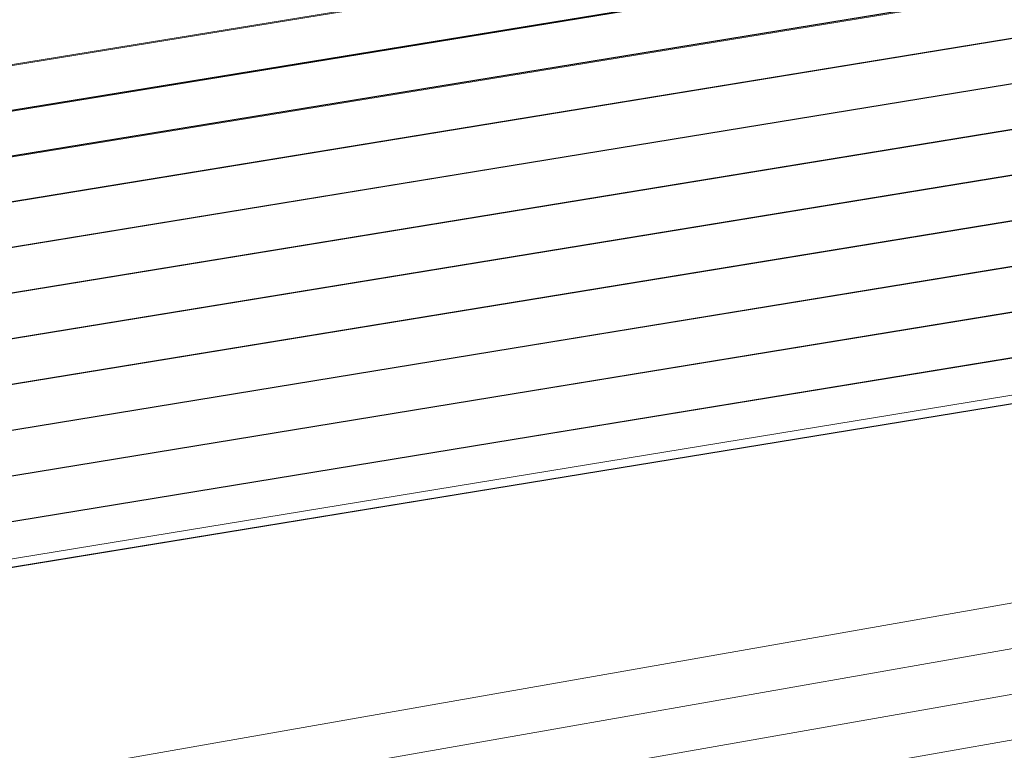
# Model space of a CAD drawing. Header units: metres. Extents: x -502 to 161, y -108 to 174.
# Tile 487 of 656: x -71.399 to -70.314, y -18.084 to -17.279. Entities that reach past the tile are written whole.
import ezdxf

# ---------------------------------------------------------------- set-up
doc = ezdxf.new("R2010")
doc.units = ezdxf.units.M
doc.header["$LTSCALE"] = 0.1
for name, color, linetype in [('BRI31-005.05-5p02-Koordinierung Lageplan 4. BA ZOB West 2022-06-15', 7, 'Continuous'), ('BRI31-005.06-5f07-Koordinierung Lageplan 4. BA ZOB Fernbusbahnh', 7, 'Continuous'), ('BRI32-005.02-5f05-Koordinierung Schemaplan 4 BA ZOB Teilbereich', 7, 'Continuous'), ('BRI32-005.03-5f06-Koordinierung Schemaplan 4 BA ZOB Teilbereich 2 Ost - Bahnhofsallee 2023-01-21', 7, 'Continuous')]:
    doc.layers.add(name, color=color, linetype=linetype)

msp = doc.modelspace()

# ---------------------------------------------------------------- linework, layer by layer
at = {"layer": 'BRI31-005.05-5p02-Koordinierung Lageplan 4. BA ZOB West 2022-06-15', "color": 116, "linetype": 'Continuous', "lineweight": 13, "true_color": 0x007f3f, "transparency": 33554687, "flags": 128}
for points in [[(-55.6527, -13.6584), (-59.3837, -14.2884), (-59.8707, -14.3754), (-61.3547, -14.6404), (-62.2037, -14.7924), (-62.5517, -14.8784), (-62.7277, -14.9854), (-63.4237, -15.4794), (-64.2987, -16.0824), (-64.8117, -16.1804), (-69.6547, -17.0434), (-75.4117, -17.9834), (-81.6807, -18.9484), (-88.8587, -20.2984), (-93.6347, -21.0284), (-98.8577, -21.9194)], [(-55.6447, -13.7074), (-59.3757, -14.3374), (-59.8617, -14.4244), (-61.3457, -14.6894), (-62.1937, -14.8414), (-62.5327, -14.9254), (-62.7007, -15.0274), (-63.3947, -15.5204), (-64.2787, -16.1294), (-64.8027, -16.2294), (-69.6467, -17.0924), (-75.4027, -18.0324), (-81.6717, -18.9974), (-88.8507, -20.3474), (-93.6267, -21.0774), (-98.8947, -21.9764)]]:
    msp.add_lwpolyline(points, dxfattribs=at)
at = {"layer": 'BRI31-005.05-5p02-Koordinierung Lageplan 4. BA ZOB West 2022-06-15', "color": 250, "linetype": 'Continuous', "lineweight": 25, "true_color": 0x333333, "transparency": 33554687, "flags": 128}
for points in [[(-179.1357, -29.7394), (-178.2047, -29.9074), (-176.5237, -30.3244), (-174.8367, -30.8434), (-162.8247, -32.5154), (-157.1227, -33.4214), (-150.6707, -32.1644), (-150.3757, -32.1054), (-126.7397, -27.5954), (-121.8107, -26.6854), (-104.5117, -23.3154), (-93.6067, -21.1744), (-88.8337, -20.4444), (-81.6527, -19.0944), (-75.3827, -18.1294), (-69.6317, -17.1894), (-64.2647, -16.2324), (-63.2977, -15.6984), (-62.6077, -15.0894), (-62.1947, -14.8414), (-59.6597, -14.3864), (-59.3767, -14.3364), (-55.6447, -13.7064)], [(-55.6367, -13.7554), (-59.3687, -14.3854), (-59.6507, -14.4354), (-62.1767, -14.8894), (-62.5777, -15.1304), (-63.2687, -15.7394), (-64.2477, -16.2804), (-69.6237, -17.2384), (-75.3737, -18.1784), (-81.6437, -19.1434), (-88.8257, -20.4934), (-93.5977, -21.2234), (-104.5017, -23.3644), (-121.8007, -26.7344), (-126.7307, -27.6444), (-150.3667, -32.1544), (-150.6607, -32.2134), (-157.1217, -33.4724), (-162.8317, -32.5644), (-174.8437, -30.8934), (-176.5357, -30.3734), (-178.2147, -29.9564), (-179.1357, -29.7904)], [(-55.6287, -13.8044), (-59.3607, -14.4344), (-59.6427, -14.4844), (-62.1587, -14.9374), (-62.5477, -15.1714), (-63.2397, -15.7804), (-64.2307, -16.3284), (-69.6157, -17.2874), (-75.3647, -18.2274), (-81.6347, -19.1924), (-88.8177, -20.5424), (-93.5887, -21.2724), (-104.4917, -23.4134), (-121.7907, -26.7834), (-126.7217, -27.6934), (-150.3577, -32.2034), (-150.6507, -32.2624), (-157.1207, -33.5234), (-162.8387, -32.6134), (-174.8507, -30.9434), (-176.5477, -30.4224), (-178.2247, -30.0054), (-179.1357, -29.8414)], [(-55.6207, -13.8534), (-59.3527, -14.4834), (-59.6277, -14.5324), (-62.1407, -14.9854), (-62.5177, -15.2124), (-63.2107, -15.8214), (-64.2137, -16.3764), (-69.6077, -17.3364), (-75.3557, -18.2764), (-81.6257, -19.2414), (-88.8097, -20.5914), (-93.5797, -21.3214), (-104.4817, -23.4624), (-121.7807, -26.8324), (-126.7127, -27.7424), (-150.3487, -32.2524), (-150.6407, -32.3114), (-157.1197, -33.5744), (-162.8457, -32.6624), (-174.8577, -30.9934), (-176.5597, -30.4714), (-178.2347, -30.0544), (-179.1357, -29.8924)], [(-55.6127, -13.9024), (-59.3447, -14.5324), (-59.6247, -14.5824), (-62.1227, -15.0334), (-62.4877, -15.2534), (-63.1817, -15.8624), (-64.1967, -16.4244), (-69.5997, -17.3854), (-75.3467, -18.3254), (-81.6167, -19.2904), (-88.8017, -20.6404), (-93.5707, -21.3704), (-104.4717, -23.5114), (-121.7707, -26.8814), (-126.7037, -27.7914), (-150.3397, -32.3014), (-150.6307, -32.3604), (-157.1187, -33.6254), (-162.8527, -32.7114), (-174.8647, -31.0434), (-176.5717, -30.5204), (-178.2447, -30.1034), (-179.1357, -29.9434)], [(-55.6047, -13.9514), (-59.3367, -14.5814), (-62.1047, -15.0814), (-62.4577, -15.2944), (-63.1527, -15.9034), (-64.1797, -16.4724), (-69.5917, -17.4344), (-75.3377, -18.3744), (-81.6077, -19.3394), (-88.7937, -20.6894), (-93.5617, -21.4194), (-104.4617, -23.5604), (-121.7607, -26.9304), (-126.6947, -27.8404), (-150.3307, -32.3504), (-150.6207, -32.4094), (-157.1177, -33.6764), (-162.8597, -32.7604), (-174.8717, -31.0934), (-176.5837, -30.5694), (-178.2547, -30.1524), (-179.1357, -29.9944)], [(-56.5667, -14.3244), (-56.9487, -14.6244), (-57.8377, -15.3484), (-58.3257, -15.4954), (-59.9937, -15.7044), (-61.6697, -15.9144), (-63.7887, -16.4534), (-69.5837, -17.4834), (-75.3287, -18.4234), (-81.5687, -19.5644), (-84.6457, -20.1594), (-93.6297, -21.6994), (-104.3877, -23.8594), (-121.7187, -27.1554), (-122.6217, -27.3224), (-126.1537, -27.9814), (-137.6357, -30.1594), (-150.2927, -32.5534), (-151.8867, -32.8594), (-157.0417, -33.8394), (-163.2567, -32.9244), (-174.3647, -31.3244), (-178.3997, -30.6854)], [(-56.5467, -14.3734), (-56.9177, -14.6634), (-57.8137, -15.3934), (-58.3107, -15.5434), (-58.9957, -15.6304), (-59.9877, -15.7544), (-61.6607, -15.9634), (-63.7777, -16.5024), (-69.5757, -17.5324), (-75.3197, -18.4724), (-81.5597, -19.6134), (-84.6367, -20.2084), (-93.6207, -21.7484), (-104.3777, -23.9084), (-121.7097, -27.2044), (-122.6127, -27.3714), (-126.1447, -28.0304), (-137.6267, -30.2084), (-150.2837, -32.6024), (-151.8777, -32.9084), (-157.0407, -33.8904), (-163.2637, -32.9734), (-174.3717, -31.3734), (-178.4067, -30.7344)], [(-56.5277, -14.4214), (-56.8867, -14.7024), (-57.7897, -15.4384), (-58.2967, -15.5914), (-58.9897, -15.6804), (-59.9817, -15.8044), (-61.6517, -16.0124), (-63.7667, -16.5514), (-69.5677, -17.5814), (-75.3107, -18.5214), (-81.5507, -19.6624), (-84.6277, -20.2574), (-93.6117, -21.7974), (-104.3677, -23.9574), (-121.7007, -27.2534), (-122.6037, -27.4204), (-126.1357, -28.0794), (-137.6177, -30.2574), (-150.2747, -32.6514), (-151.8687, -32.9574), (-154.1107, -33.3844)], [(-62.5057, -14.9114), (-62.7017, -15.0274), (-63.4007, -15.5204), (-64.2987, -16.1364), (-69.6477, -17.0914), (-75.4007, -18.0314), (-81.6707, -18.9964), (-88.8497, -20.3464), (-93.6247, -21.0764), (-104.5317, -23.2174), (-121.8307, -26.5874), (-126.7577, -27.4974), (-150.3937, -32.0074), (-150.6907, -32.0664), (-157.1247, -33.3194), (-162.8107, -32.4174), (-174.8227, -30.7434), (-176.4997, -30.2264), (-178.1847, -29.8094), (-179.1357, -29.6374)], [(-62.4797, -14.9544), (-62.6747, -15.0694), (-63.3727, -15.5614), (-64.2817, -16.1844), (-69.6397, -17.1404), (-75.3917, -18.0804), (-81.6617, -19.0454), (-88.8417, -20.3954), (-93.6157, -21.1254), (-104.5217, -23.2664), (-121.8207, -26.6364), (-126.7487, -27.5464), (-150.3847, -32.0564), (-150.6807, -32.1154), (-157.1237, -33.3704), (-162.8177, -32.4664), (-174.8297, -30.7934), (-176.5117, -30.2754), (-178.1947, -29.8584), (-179.1357, -29.6884)]]:
    msp.add_lwpolyline(points, dxfattribs=at)
at = {"layer": 'BRI31-005.05-5p02-Koordinierung Lageplan 4. BA ZOB West 2022-06-15', "color": 35, "linetype": 'Continuous', "lineweight": 13, "true_color": 0x99724c, "transparency": 33554687, "flags": 128}
msp.add_lwpolyline([(-56.5317, -14.4104), (-56.8937, -14.6954), (-57.7937, -15.4294), (-58.2987, -15.5824), (-58.9897, -15.6704), (-59.9837, -15.7944), (-61.6527, -16.0034), (-63.7687, -16.5424), (-69.5707, -17.5724), (-75.3137, -18.5124), (-81.5517, -19.6534), (-84.6287, -20.2484), (-93.6127, -21.7884), (-104.3697, -23.9484)], dxfattribs=at)
at = {"layer": 'BRI31-005.05-5p02-Koordinierung Lageplan 4. BA ZOB West 2022-06-15', "color": 7, "linetype": 'Continuous', "lineweight": 13, "transparency": 33554687, "flags": 128}
for points in [[(-61.4667, -16.5364), (-61.8967, -16.5874), (-64.8047, -17.0724), (-67.0677, -17.3534), (-81.2107, -19.8354), (-82.4137, -20.0454), (-83.9977, -20.3754), (-88.8717, -21.3944), (-93.5607, -22.0544), (-96.7847, -22.7254), (-98.7487, -23.1054), (-104.2927, -24.2564), (-104.8637, -24.3634), (-122.5617, -27.6464), (-126.0927, -28.3114), (-137.5747, -30.4814), (-151.2867, -33.0514), (-152.1117, -33.2054), (-156.9627, -34.1054), (-163.4867, -33.2114), (-174.4007, -31.5814), (-178.4277, -30.8814)], [(-61.4607, -16.5864), (-61.8897, -16.6374), (-64.7977, -17.1214), (-67.0607, -17.4024), (-81.2017, -19.8844), (-82.4047, -20.0944), (-83.9877, -20.4244), (-88.8627, -21.4434), (-93.5517, -22.1034), (-96.7747, -22.7744), (-98.7387, -23.1544), (-104.2827, -24.3054), (-104.8547, -24.4124), (-122.5527, -27.6954), (-126.0837, -28.3604), (-137.5657, -30.5304), (-151.2777, -33.1004), (-152.1027, -33.2544), (-156.9617, -34.1564), (-163.4937, -33.2604), (-174.4077, -31.6304), (-178.4347, -30.9304)], [(-178.4417, -30.9794), (-174.4147, -31.6794), (-163.5007, -33.3094), (-156.9607, -34.2074), (-152.0937, -33.3034), (-151.2687, -33.1494), (-137.5567, -30.5794), (-126.0747, -28.4094), (-122.5437, -27.7444), (-104.8457, -24.4614), (-104.2727, -24.3544), (-98.7287, -23.2034), (-96.7647, -22.8234), (-93.5427, -22.1524), (-88.8537, -21.4924), (-83.9777, -20.4734), (-82.3957, -20.1434), (-81.1927, -19.9334), (-67.0537, -17.4514), (-64.7907, -17.1704), (-61.8827, -16.6874), (-61.4547, -16.6364)], [(-61.4487, -16.6864), (-61.8757, -16.7374), (-64.7837, -17.2194), (-67.0467, -17.5004), (-81.1837, -19.9824), (-82.3867, -20.1924), (-83.9677, -20.5224), (-88.8447, -21.5414), (-93.5337, -22.2014), (-96.7547, -22.8724), (-98.7187, -23.2524), (-104.2627, -24.4034), (-104.8367, -24.5104), (-122.5347, -27.7934), (-126.0657, -28.4584), (-137.5477, -30.6284), (-151.2597, -33.1984), (-152.0847, -33.3524), (-156.9597, -34.2584), (-163.5077, -33.3584), (-174.4217, -31.7284), (-178.4487, -31.0284)]]:
    msp.add_lwpolyline(points, dxfattribs=at)
at = {"layer": 'BRI31-005.06-5f07-Koordinierung Lageplan 4. BA ZOB Fernbusbahnh', "color": 250, "linetype": 'Continuous', "lineweight": 20, "true_color": 0x333333, "transparency": 33554687, "flags": 128}
for points in [[(-179.1357, -29.7394), (-178.2047, -29.9074), (-176.5237, -30.3244), (-174.8367, -30.8434), (-162.8247, -32.5154), (-157.1227, -33.4214), (-150.6707, -32.1644), (-150.3757, -32.1054), (-126.7397, -27.5954), (-121.8107, -26.6854), (-104.5117, -23.3154), (-93.6067, -21.1744), (-88.8337, -20.4444), (-81.6527, -19.0944), (-75.3827, -18.1294), (-69.6317, -17.1894), (-64.2647, -16.2324), (-63.2977, -15.6984), (-62.6077, -15.0894), (-62.1947, -14.8414), (-59.6597, -14.3864), (-59.3767, -14.3364), (-55.6447, -13.7064)], [(-55.6367, -13.7554), (-59.3687, -14.3854), (-59.6507, -14.4354), (-62.1767, -14.8894), (-62.5777, -15.1304), (-63.2687, -15.7394), (-64.2477, -16.2804), (-69.6237, -17.2384), (-75.3737, -18.1784), (-81.6437, -19.1434), (-88.8257, -20.4934), (-93.5977, -21.2234), (-104.5017, -23.3644), (-121.8007, -26.7344), (-126.7307, -27.6444), (-150.3667, -32.1544), (-150.6607, -32.2134), (-157.1217, -33.4724), (-162.8317, -32.5644), (-174.8437, -30.8934), (-176.5357, -30.3734), (-178.2147, -29.9564), (-179.1357, -29.7904)], [(-55.6287, -13.8044), (-59.3607, -14.4344), (-59.6427, -14.4844), (-62.1587, -14.9374), (-62.5477, -15.1714), (-63.2397, -15.7804), (-64.2307, -16.3284), (-69.6157, -17.2874), (-75.3647, -18.2274), (-81.6347, -19.1924), (-88.8177, -20.5424), (-93.5887, -21.2724), (-104.4917, -23.4134), (-121.7907, -26.7834), (-126.7217, -27.6934), (-150.3577, -32.2034), (-150.6507, -32.2624), (-157.1207, -33.5234), (-162.8387, -32.6134), (-174.8507, -30.9434), (-176.5477, -30.4224), (-178.2247, -30.0054), (-179.1357, -29.8414)], [(-55.6207, -13.8534), (-59.3527, -14.4834), (-59.6277, -14.5324), (-62.1407, -14.9854), (-62.5177, -15.2124), (-63.2107, -15.8214), (-64.2137, -16.3764), (-69.6077, -17.3364), (-75.3557, -18.2764), (-81.6257, -19.2414), (-88.8097, -20.5914), (-93.5797, -21.3214), (-104.4817, -23.4624), (-121.7807, -26.8324), (-126.7127, -27.7424), (-150.3487, -32.2524), (-150.6407, -32.3114), (-157.1197, -33.5744), (-162.8457, -32.6624), (-174.8577, -30.9934), (-176.5597, -30.4714), (-178.2347, -30.0544), (-179.1357, -29.8924)], [(-55.6127, -13.9024), (-59.3447, -14.5324), (-59.6247, -14.5824), (-62.1227, -15.0334), (-62.4877, -15.2534), (-63.1817, -15.8624), (-64.1967, -16.4244), (-69.5997, -17.3854), (-75.3467, -18.3254), (-81.6167, -19.2904), (-88.8017, -20.6404), (-93.5707, -21.3704), (-104.4717, -23.5114), (-121.7707, -26.8814), (-126.7037, -27.7914), (-150.3397, -32.3014), (-150.6307, -32.3604), (-157.1187, -33.6254), (-162.8527, -32.7114), (-174.8647, -31.0434), (-176.5717, -30.5204), (-178.2447, -30.1034), (-179.1357, -29.9434)], [(-55.6047, -13.9514), (-59.3367, -14.5814), (-62.1047, -15.0814), (-62.4577, -15.2944), (-63.1527, -15.9034), (-64.1797, -16.4724), (-69.5917, -17.4344), (-75.3377, -18.3744), (-81.6077, -19.3394), (-88.7937, -20.6894), (-93.5617, -21.4194), (-104.4617, -23.5604), (-121.7607, -26.9304), (-126.6947, -27.8404), (-150.3307, -32.3504), (-150.6207, -32.4094), (-157.1177, -33.6764), (-162.8597, -32.7604), (-174.8717, -31.0934), (-176.5837, -30.5694), (-178.2547, -30.1524), (-179.1357, -29.9944)], [(-56.5667, -14.3244), (-56.9487, -14.6244), (-57.8377, -15.3484), (-58.3257, -15.4954), (-59.9937, -15.7044), (-61.6697, -15.9144), (-63.7887, -16.4534), (-69.5837, -17.4834), (-75.3287, -18.4234), (-81.5687, -19.5644), (-84.6457, -20.1594), (-93.6297, -21.6994), (-104.3877, -23.8594), (-121.7187, -27.1554), (-122.6217, -27.3224), (-126.1537, -27.9814), (-137.6357, -30.1594), (-150.2927, -32.5534), (-151.8867, -32.8594), (-157.0417, -33.8394), (-163.2567, -32.9244), (-174.3647, -31.3244), (-178.3997, -30.6854)], [(-56.5467, -14.3734), (-56.9177, -14.6634), (-57.8137, -15.3934), (-58.3107, -15.5434), (-58.9957, -15.6304), (-59.9877, -15.7544), (-61.6607, -15.9634), (-63.7777, -16.5024), (-69.5757, -17.5324), (-75.3197, -18.4724), (-81.5597, -19.6134), (-84.6367, -20.2084), (-93.6207, -21.7484), (-104.3777, -23.9084), (-121.7097, -27.2044), (-122.6127, -27.3714), (-126.1447, -28.0304), (-137.6267, -30.2084), (-150.2837, -32.6024), (-151.8777, -32.9084), (-157.0407, -33.8904), (-163.2637, -32.9734), (-174.3717, -31.3734), (-178.4067, -30.7344)], [(-62.5057, -14.9114), (-62.7017, -15.0274), (-63.4007, -15.5204), (-64.2987, -16.1364), (-69.6477, -17.0914), (-75.4007, -18.0314), (-81.6707, -18.9964), (-88.8497, -20.3464), (-93.6247, -21.0764), (-104.5317, -23.2174), (-121.8307, -26.5874), (-126.7577, -27.4974), (-150.3937, -32.0074), (-150.6907, -32.0664), (-157.1247, -33.3194), (-162.8107, -32.4174), (-174.8227, -30.7434), (-176.4997, -30.2264), (-178.1847, -29.8094), (-179.1357, -29.6374)], [(-62.4797, -14.9544), (-62.6747, -15.0694), (-63.3727, -15.5614), (-64.2817, -16.1844), (-69.6397, -17.1404), (-75.3917, -18.0804), (-81.6617, -19.0454), (-88.8417, -20.3954), (-93.6157, -21.1254), (-104.5217, -23.2664), (-121.8207, -26.6364), (-126.7487, -27.5464), (-150.3847, -32.0564), (-150.6807, -32.1154), (-157.1237, -33.3704), (-162.8177, -32.4664), (-174.8297, -30.7934), (-176.5117, -30.2754), (-178.1947, -29.8584), (-179.1357, -29.6884)]]:
    msp.add_lwpolyline(points, dxfattribs=at)
at = {"layer": 'BRI31-005.06-5f07-Koordinierung Lageplan 4. BA ZOB Fernbusbahnh', "color": 7, "linetype": 'Continuous', "lineweight": 9, "transparency": 33554687, "flags": 128}
for points in [[(-61.4667, -16.5364), (-61.8967, -16.5874), (-64.8047, -17.0724), (-67.0677, -17.3534), (-81.2107, -19.8354), (-82.4137, -20.0454), (-83.9977, -20.3754), (-88.8717, -21.3944), (-93.5607, -22.0544), (-96.7847, -22.7254), (-98.7487, -23.1054), (-104.2927, -24.2564), (-104.8637, -24.3634), (-122.5617, -27.6464), (-126.0927, -28.3114), (-137.5747, -30.4814), (-151.2867, -33.0514), (-152.1117, -33.2054), (-156.9627, -34.1054), (-163.4867, -33.2114), (-174.4007, -31.5814), (-178.4277, -30.8814)], [(-61.4607, -16.5864), (-61.8897, -16.6374), (-64.7977, -17.1214), (-67.0607, -17.4024), (-81.2017, -19.8844), (-82.4047, -20.0944), (-83.9877, -20.4244), (-88.8627, -21.4434), (-93.5517, -22.1034), (-96.7747, -22.7744), (-98.7387, -23.1544), (-104.2827, -24.3054), (-104.8547, -24.4124), (-122.5527, -27.6954), (-126.0837, -28.3604), (-137.5657, -30.5304), (-151.2777, -33.1004), (-152.1027, -33.2544), (-156.9617, -34.1564), (-163.4937, -33.2604), (-174.4077, -31.6304), (-178.4347, -30.9304)], [(-178.4417, -30.9794), (-174.4147, -31.6794), (-163.5007, -33.3094), (-156.9607, -34.2074), (-152.0937, -33.3034), (-151.2687, -33.1494), (-137.5567, -30.5794), (-126.0747, -28.4094), (-122.5437, -27.7444), (-104.8457, -24.4614), (-104.2727, -24.3544), (-98.7287, -23.2034), (-96.7647, -22.8234), (-93.5427, -22.1524), (-88.8537, -21.4924), (-83.9777, -20.4734), (-82.3957, -20.1434), (-81.1927, -19.9334), (-67.0537, -17.4514), (-64.7907, -17.1704), (-61.8827, -16.6874), (-61.4547, -16.6364)], [(-61.4487, -16.6864), (-61.8757, -16.7374), (-64.7837, -17.2194), (-67.0467, -17.5004), (-81.1837, -19.9824), (-82.3867, -20.1924), (-83.9677, -20.5224), (-88.8447, -21.5414), (-93.5337, -22.2014), (-96.7547, -22.8724), (-98.7187, -23.2524), (-104.2627, -24.4034), (-104.8367, -24.5104), (-122.5347, -27.7934), (-126.0657, -28.4584), (-137.5477, -30.6284), (-151.2597, -33.1984), (-152.0847, -33.3524), (-156.9597, -34.2584), (-163.5077, -33.3584), (-174.4217, -31.7284), (-178.4487, -31.0284)]]:
    msp.add_lwpolyline(points, dxfattribs=at)
at = {"layer": 'BRI32-005.02-5f05-Koordinierung Schemaplan 4 BA ZOB Teilbereich', "color": 116, "linetype": 'Continuous', "lineweight": 13, "true_color": 0x007f3f, "transparency": 33554687, "flags": 128}
for points in [[(-55.6527, -13.6584), (-59.3837, -14.2884), (-59.8707, -14.3754), (-61.3547, -14.6404), (-62.2037, -14.7924), (-62.5517, -14.8784), (-62.7277, -14.9854), (-63.4237, -15.4794), (-64.2987, -16.0824), (-64.8117, -16.1804), (-69.6547, -17.0434), (-75.4117, -17.9834), (-81.6807, -18.9484), (-88.8587, -20.2984), (-93.6347, -21.0284), (-98.8577, -21.9194)], [(-55.6447, -13.7074), (-59.3757, -14.3374), (-59.8617, -14.4244), (-61.3457, -14.6894), (-62.1937, -14.8414), (-62.5327, -14.9254), (-62.7007, -15.0274), (-63.3947, -15.5204), (-64.2787, -16.1294), (-64.8027, -16.2294), (-69.6467, -17.0924), (-75.4027, -18.0324), (-81.6717, -18.9974), (-88.8507, -20.3474), (-93.6267, -21.0774), (-98.8947, -21.9764)], [(-55.6367, -13.7564), (-59.3677, -14.3864), (-59.8527, -14.4734), (-61.3367, -14.7384), (-62.1837, -14.8904), (-62.5137, -14.9724), (-62.6737, -15.0694), (-63.3657, -15.5614), (-64.2587, -16.1764), (-64.7937, -16.2784), (-69.6387, -17.1414), (-75.3937, -18.0814), (-81.6627, -19.0464), (-88.8427, -20.3964), (-93.6187, -21.1264), (-96.6407, -21.6424), (-97.0907, -21.5164), (-97.3757, -21.1154), (-98.0337, -17.5034), (-97.8377, -17.4674)]]:
    msp.add_lwpolyline(points, dxfattribs=at)
at = {"layer": 'BRI32-005.02-5f05-Koordinierung Schemaplan 4 BA ZOB Teilbereich', "color": 251, "linetype": 'Continuous', "lineweight": 13, "true_color": 0x5b5b5b, "transparency": 33554687, "flags": 128}
msp.add_lwpolyline([(-97.9357, -17.4854), (-97.2817, -21.0754), (-97.0297, -21.4294), (-96.6357, -21.5404), (-93.6347, -21.0274), (-88.8597, -20.2974), (-81.6797, -18.9474), (-75.4097, -17.9824), (-69.6557, -17.0424), (-64.8117, -16.1804), (-64.2977, -16.0824), (-63.4227, -15.4794), (-62.7287, -14.9854), (-62.5527, -14.8794), (-62.2047, -14.7924), (-61.3547, -14.6404), (-59.8707, -14.3754), (-59.3847, -14.2874), (-55.6527, -13.6574)], dxfattribs=at)
at = {"layer": 'BRI32-005.02-5f05-Koordinierung Schemaplan 4 BA ZOB Teilbereich', "color": 250, "linetype": 'Continuous', "lineweight": 25, "true_color": 0x333333, "transparency": 33554687, "flags": 128}
for points in [[(-179.1357, -29.7394), (-178.2047, -29.9074), (-176.5237, -30.3244), (-174.8367, -30.8434), (-162.8247, -32.5154), (-157.1227, -33.4214), (-150.6707, -32.1644), (-150.3757, -32.1054), (-126.7397, -27.5954), (-121.8107, -26.6854), (-104.5117, -23.3154), (-93.6067, -21.1744), (-88.8337, -20.4444), (-81.6527, -19.0944), (-75.3827, -18.1294), (-69.6317, -17.1894), (-64.2647, -16.2324), (-63.2977, -15.6984), (-62.6077, -15.0894), (-62.1947, -14.8414), (-59.6597, -14.3864), (-59.3767, -14.3364), (-55.6447, -13.7064)], [(-55.6367, -13.7554), (-59.3687, -14.3854), (-59.6507, -14.4354), (-62.1767, -14.8894), (-62.5777, -15.1304), (-63.2687, -15.7394), (-64.2477, -16.2804), (-69.6237, -17.2384), (-75.3737, -18.1784), (-81.6437, -19.1434), (-88.8257, -20.4934), (-93.5977, -21.2234), (-104.5017, -23.3644), (-121.8007, -26.7344), (-126.7307, -27.6444), (-150.3667, -32.1544), (-150.6607, -32.2134), (-157.1217, -33.4724), (-162.8317, -32.5644), (-174.8437, -30.8934), (-176.5357, -30.3734), (-178.2147, -29.9564), (-179.1357, -29.7904)], [(-55.6287, -13.8044), (-59.3607, -14.4344), (-59.6427, -14.4844), (-62.1587, -14.9374), (-62.5477, -15.1714), (-63.2397, -15.7804), (-64.2307, -16.3284), (-69.6157, -17.2874), (-75.3647, -18.2274), (-81.6347, -19.1924), (-88.8177, -20.5424), (-93.5887, -21.2724), (-104.4917, -23.4134), (-121.7907, -26.7834), (-126.7217, -27.6934), (-150.3577, -32.2034), (-150.6507, -32.2624), (-157.1207, -33.5234), (-162.8387, -32.6134), (-174.8507, -30.9434), (-176.5477, -30.4224), (-178.2247, -30.0054), (-179.1357, -29.8414)], [(-55.6207, -13.8534), (-59.3527, -14.4834), (-59.6277, -14.5324), (-62.1407, -14.9854), (-62.5177, -15.2124), (-63.2107, -15.8214), (-64.2137, -16.3764), (-69.6077, -17.3364), (-75.3557, -18.2764), (-81.6257, -19.2414), (-88.8097, -20.5914), (-93.5797, -21.3214), (-104.4817, -23.4624), (-121.7807, -26.8324), (-126.7127, -27.7424), (-150.3487, -32.2524), (-150.6407, -32.3114), (-157.1197, -33.5744), (-162.8457, -32.6624), (-174.8577, -30.9934), (-176.5597, -30.4714), (-178.2347, -30.0544), (-179.1357, -29.8924)], [(-55.6127, -13.9024), (-59.3447, -14.5324), (-59.6247, -14.5824), (-62.1227, -15.0334), (-62.4877, -15.2534), (-63.1817, -15.8624), (-64.1967, -16.4244), (-69.5997, -17.3854), (-75.3467, -18.3254), (-81.6167, -19.2904), (-88.8017, -20.6404), (-93.5707, -21.3704), (-104.4717, -23.5114), (-121.7707, -26.8814), (-126.7037, -27.7914), (-150.3397, -32.3014), (-150.6307, -32.3604), (-157.1187, -33.6254), (-162.8527, -32.7114), (-174.8647, -31.0434), (-176.5717, -30.5204), (-178.2447, -30.1034), (-179.1357, -29.9434)], [(-55.6047, -13.9514), (-59.3367, -14.5814), (-62.1047, -15.0814), (-62.4577, -15.2944), (-63.1527, -15.9034), (-64.1797, -16.4724), (-69.5917, -17.4344), (-75.3377, -18.3744), (-81.6077, -19.3394), (-88.7937, -20.6894), (-93.5617, -21.4194), (-104.4617, -23.5604), (-121.7607, -26.9304), (-126.6947, -27.8404), (-150.3307, -32.3504), (-150.6207, -32.4094), (-157.1177, -33.6764), (-162.8597, -32.7604), (-174.8717, -31.0934), (-176.5837, -30.5694), (-178.2547, -30.1524), (-179.1357, -29.9944)], [(-56.5667, -14.3244), (-56.9487, -14.6244), (-57.8377, -15.3484), (-58.3257, -15.4954), (-59.9937, -15.7044), (-61.6697, -15.9144), (-63.7887, -16.4534), (-69.5837, -17.4834), (-75.3287, -18.4234), (-81.5687, -19.5644), (-84.6457, -20.1594), (-93.6297, -21.6994), (-104.3877, -23.8594), (-121.7187, -27.1554), (-122.6217, -27.3224), (-126.1537, -27.9814), (-137.6357, -30.1594), (-150.2927, -32.5534), (-151.8867, -32.8594), (-157.0417, -33.8394), (-163.2567, -32.9244), (-174.3647, -31.3244), (-178.3997, -30.6854)], [(-56.5467, -14.3734), (-56.9177, -14.6634), (-57.8137, -15.3934), (-58.3107, -15.5434), (-58.9957, -15.6304), (-59.9877, -15.7544), (-61.6607, -15.9634), (-63.7777, -16.5024), (-69.5757, -17.5324), (-75.3197, -18.4724), (-81.5597, -19.6134), (-84.6367, -20.2084), (-93.6207, -21.7484), (-104.3777, -23.9084), (-121.7097, -27.2044), (-122.6127, -27.3714), (-126.1447, -28.0304), (-137.6267, -30.2084), (-150.2837, -32.6024), (-151.8777, -32.9084), (-157.0407, -33.8904), (-163.2637, -32.9734), (-174.3717, -31.3734), (-178.4067, -30.7344)], [(-56.5277, -14.4214), (-56.8867, -14.7024), (-57.7897, -15.4384), (-58.2967, -15.5914), (-58.9897, -15.6804), (-59.9817, -15.8044), (-61.6517, -16.0124), (-63.7667, -16.5514), (-69.5677, -17.5814), (-75.3107, -18.5214), (-81.5507, -19.6624), (-84.6277, -20.2574), (-93.6117, -21.7974), (-104.3677, -23.9574), (-121.7007, -27.2534), (-122.6037, -27.4204), (-126.1357, -28.0794), (-137.6177, -30.2574), (-150.2747, -32.6514), (-151.8687, -32.9574), (-154.1107, -33.3844)]]:
    msp.add_lwpolyline(points, dxfattribs=at)
at = {"layer": 'BRI32-005.02-5f05-Koordinierung Schemaplan 4 BA ZOB Teilbereich', "color": 35, "linetype": 'Continuous', "lineweight": 13, "true_color": 0x99724c, "transparency": 33554687, "flags": 128}
msp.add_lwpolyline([(-56.5317, -14.4104), (-56.8937, -14.6954), (-57.7937, -15.4294), (-58.2987, -15.5824), (-58.9897, -15.6704), (-59.9837, -15.7944), (-61.6527, -16.0034), (-63.7687, -16.5424), (-69.5707, -17.5724), (-75.3137, -18.5124), (-81.5517, -19.6534), (-84.6287, -20.2484), (-93.6127, -21.7884), (-104.3697, -23.9484)], dxfattribs=at)
at = {"layer": 'BRI32-005.03-5f06-Koordinierung Schemaplan 4 BA ZOB Teilbereich 2 Ost - Bahnhofsallee 2023-01-21', "color": 116, "linetype": 'Continuous', "lineweight": 9, "true_color": 0x007f3f, "transparency": 33554687, "flags": 128}
for points in [[(-55.6527, -13.6584), (-59.3837, -14.2884), (-59.8707, -14.3754), (-61.3547, -14.6404), (-62.2037, -14.7924), (-62.5517, -14.8784), (-62.7277, -14.9854), (-63.4237, -15.4794), (-64.2987, -16.0824), (-64.8117, -16.1804), (-69.6547, -17.0434), (-75.4117, -17.9834), (-81.6807, -18.9484), (-88.8587, -20.2984), (-93.6347, -21.0284), (-98.8577, -21.9194)], [(-55.6447, -13.7074), (-59.3757, -14.3374), (-59.8617, -14.4244), (-61.3457, -14.6894), (-62.1937, -14.8414), (-62.5327, -14.9254), (-62.7007, -15.0274), (-63.3947, -15.5204), (-64.2787, -16.1294), (-64.8027, -16.2294), (-69.6467, -17.0924), (-75.4027, -18.0324), (-81.6717, -18.9974), (-88.8507, -20.3474), (-93.6267, -21.0774), (-98.8947, -21.9764)], [(-55.6367, -13.7564), (-59.3677, -14.3864), (-59.8527, -14.4734), (-61.3367, -14.7384), (-62.1837, -14.8904), (-62.5137, -14.9724), (-62.6737, -15.0694), (-63.3657, -15.5614), (-64.2587, -16.1764), (-64.7937, -16.2784), (-69.6387, -17.1414), (-75.3937, -18.0814), (-81.6627, -19.0464), (-88.8427, -20.3964), (-93.6187, -21.1264), (-96.6407, -21.6424), (-97.0907, -21.5164), (-97.3757, -21.1154), (-98.0337, -17.5034), (-97.8377, -17.4674)]]:
    msp.add_lwpolyline(points, dxfattribs=at)
at = {"layer": 'BRI32-005.03-5f06-Koordinierung Schemaplan 4 BA ZOB Teilbereich 2 Ost - Bahnhofsallee 2023-01-21', "color": 251, "linetype": 'Continuous', "lineweight": 9, "true_color": 0x5b5b5b, "transparency": 33554687, "flags": 128}
msp.add_lwpolyline([(-97.9357, -17.4854), (-97.2817, -21.0754), (-97.0297, -21.4294), (-96.6357, -21.5404), (-93.6347, -21.0274), (-88.8597, -20.2974), (-81.6797, -18.9474), (-75.4097, -17.9824), (-69.6557, -17.0424), (-64.8117, -16.1804), (-64.2977, -16.0824), (-63.4227, -15.4794), (-62.7287, -14.9854), (-62.5527, -14.8794), (-62.2047, -14.7924), (-61.3547, -14.6404), (-59.8707, -14.3754), (-59.3847, -14.2874), (-55.6527, -13.6574)], dxfattribs=at)
at = {"layer": 'BRI32-005.03-5f06-Koordinierung Schemaplan 4 BA ZOB Teilbereich 2 Ost - Bahnhofsallee 2023-01-21', "color": 250, "linetype": 'Continuous', "lineweight": 20, "true_color": 0x333333, "transparency": 33554687, "flags": 128}
for points in [[(-179.1357, -29.7394), (-178.2047, -29.9074), (-176.5237, -30.3244), (-174.8367, -30.8434), (-162.8247, -32.5154), (-157.1227, -33.4214), (-150.6707, -32.1644), (-150.3757, -32.1054), (-126.7397, -27.5954), (-121.8107, -26.6854), (-104.5117, -23.3154), (-93.6067, -21.1744), (-88.8337, -20.4444), (-81.6527, -19.0944), (-75.3827, -18.1294), (-69.6317, -17.1894), (-64.2647, -16.2324), (-63.2977, -15.6984), (-62.6077, -15.0894), (-62.1947, -14.8414), (-59.6597, -14.3864), (-59.3767, -14.3364), (-55.6447, -13.7064)], [(-55.6367, -13.7554), (-59.3687, -14.3854), (-59.6507, -14.4354), (-62.1767, -14.8894), (-62.5777, -15.1304), (-63.2687, -15.7394), (-64.2477, -16.2804), (-69.6237, -17.2384), (-75.3737, -18.1784), (-81.6437, -19.1434), (-88.8257, -20.4934), (-93.5977, -21.2234), (-104.5017, -23.3644), (-121.8007, -26.7344), (-126.7307, -27.6444), (-150.3667, -32.1544), (-150.6607, -32.2134), (-157.1217, -33.4724), (-162.8317, -32.5644), (-174.8437, -30.8934), (-176.5357, -30.3734), (-178.2147, -29.9564), (-179.1357, -29.7904)], [(-55.6287, -13.8044), (-59.3607, -14.4344), (-59.6427, -14.4844), (-62.1587, -14.9374), (-62.5477, -15.1714), (-63.2397, -15.7804), (-64.2307, -16.3284), (-69.6157, -17.2874), (-75.3647, -18.2274), (-81.6347, -19.1924), (-88.8177, -20.5424), (-93.5887, -21.2724), (-104.4917, -23.4134), (-121.7907, -26.7834), (-126.7217, -27.6934), (-150.3577, -32.2034), (-150.6507, -32.2624), (-157.1207, -33.5234), (-162.8387, -32.6134), (-174.8507, -30.9434), (-176.5477, -30.4224), (-178.2247, -30.0054), (-179.1357, -29.8414)], [(-55.6207, -13.8534), (-59.3527, -14.4834), (-59.6277, -14.5324), (-62.1407, -14.9854), (-62.5177, -15.2124), (-63.2107, -15.8214), (-64.2137, -16.3764), (-69.6077, -17.3364), (-75.3557, -18.2764), (-81.6257, -19.2414), (-88.8097, -20.5914), (-93.5797, -21.3214), (-104.4817, -23.4624), (-121.7807, -26.8324), (-126.7127, -27.7424), (-150.3487, -32.2524), (-150.6407, -32.3114), (-157.1197, -33.5744), (-162.8457, -32.6624), (-174.8577, -30.9934), (-176.5597, -30.4714), (-178.2347, -30.0544), (-179.1357, -29.8924)], [(-55.6127, -13.9024), (-59.3447, -14.5324), (-59.6247, -14.5824), (-62.1227, -15.0334), (-62.4877, -15.2534), (-63.1817, -15.8624), (-64.1967, -16.4244), (-69.5997, -17.3854), (-75.3467, -18.3254), (-81.6167, -19.2904), (-88.8017, -20.6404), (-93.5707, -21.3704), (-104.4717, -23.5114), (-121.7707, -26.8814), (-126.7037, -27.7914), (-150.3397, -32.3014), (-150.6307, -32.3604), (-157.1187, -33.6254), (-162.8527, -32.7114), (-174.8647, -31.0434), (-176.5717, -30.5204), (-178.2447, -30.1034), (-179.1357, -29.9434)], [(-55.6047, -13.9514), (-59.3367, -14.5814), (-62.1047, -15.0814), (-62.4577, -15.2944), (-63.1527, -15.9034), (-64.1797, -16.4724), (-69.5917, -17.4344), (-75.3377, -18.3744), (-81.6077, -19.3394), (-88.7937, -20.6894), (-93.5617, -21.4194), (-104.4617, -23.5604), (-121.7607, -26.9304), (-126.6947, -27.8404), (-150.3307, -32.3504), (-150.6207, -32.4094), (-157.1177, -33.6764), (-162.8597, -32.7604), (-174.8717, -31.0934), (-176.5837, -30.5694), (-178.2547, -30.1524), (-179.1357, -29.9944)], [(-56.5667, -14.3244), (-56.9487, -14.6244), (-57.8377, -15.3484), (-58.3257, -15.4954), (-59.9937, -15.7044), (-61.6697, -15.9144), (-63.7887, -16.4534), (-69.5837, -17.4834), (-75.3287, -18.4234), (-81.5687, -19.5644), (-84.6457, -20.1594), (-93.6297, -21.6994), (-104.3877, -23.8594), (-121.7187, -27.1554), (-122.6217, -27.3224), (-126.1537, -27.9814), (-137.6357, -30.1594), (-150.2927, -32.5534), (-151.8867, -32.8594), (-157.0417, -33.8394), (-163.2567, -32.9244), (-174.3647, -31.3244), (-178.3997, -30.6854)], [(-56.5467, -14.3734), (-56.9177, -14.6634), (-57.8137, -15.3934), (-58.3107, -15.5434), (-58.9957, -15.6304), (-59.9877, -15.7544), (-61.6607, -15.9634), (-63.7777, -16.5024), (-69.5757, -17.5324), (-75.3197, -18.4724), (-81.5597, -19.6134), (-84.6367, -20.2084), (-93.6207, -21.7484), (-104.3777, -23.9084), (-121.7097, -27.2044), (-122.6127, -27.3714), (-126.1447, -28.0304), (-137.6267, -30.2084), (-150.2837, -32.6024), (-151.8777, -32.9084), (-157.0407, -33.8904), (-163.2637, -32.9734), (-174.3717, -31.3734), (-178.4067, -30.7344)], [(-56.5277, -14.4214), (-56.8867, -14.7024), (-57.7897, -15.4384), (-58.2967, -15.5914), (-58.9897, -15.6804), (-59.9817, -15.8044), (-61.6517, -16.0124), (-63.7667, -16.5514), (-69.5677, -17.5814), (-75.3107, -18.5214), (-81.5507, -19.6624), (-84.6277, -20.2574), (-93.6117, -21.7974), (-104.3677, -23.9574), (-121.7007, -27.2534), (-122.6037, -27.4204), (-126.1357, -28.0794), (-137.6177, -30.2574), (-150.2747, -32.6514), (-151.8687, -32.9574), (-154.1107, -33.3844)], [(-62.5057, -14.9114), (-62.7017, -15.0274), (-63.4007, -15.5204), (-64.2987, -16.1364), (-69.6477, -17.0914), (-75.4007, -18.0314), (-81.6707, -18.9964), (-88.8497, -20.3464), (-93.6247, -21.0764), (-104.5317, -23.2174), (-121.8307, -26.5874), (-126.7577, -27.4974), (-150.3937, -32.0074), (-150.6907, -32.0664), (-157.1247, -33.3194), (-162.8107, -32.4174), (-174.8227, -30.7434), (-176.4997, -30.2264), (-178.1847, -29.8094), (-179.1357, -29.6374)], [(-62.4797, -14.9544), (-62.6747, -15.0694), (-63.3727, -15.5614), (-64.2817, -16.1844), (-69.6397, -17.1404), (-75.3917, -18.0804), (-81.6617, -19.0454), (-88.8417, -20.3954), (-93.6157, -21.1254), (-104.5217, -23.2664), (-121.8207, -26.6364), (-126.7487, -27.5464), (-150.3847, -32.0564), (-150.6807, -32.1154), (-157.1237, -33.3704), (-162.8177, -32.4664), (-174.8297, -30.7934), (-176.5117, -30.2754), (-178.1947, -29.8584), (-179.1357, -29.6884)]]:
    msp.add_lwpolyline(points, dxfattribs=at)
at = {"layer": 'BRI32-005.03-5f06-Koordinierung Schemaplan 4 BA ZOB Teilbereich 2 Ost - Bahnhofsallee 2023-01-21', "color": 35, "linetype": 'Continuous', "lineweight": 9, "true_color": 0x99724c, "transparency": 33554687, "flags": 128}
msp.add_lwpolyline([(-56.5317, -14.4104), (-56.8937, -14.6954), (-57.7937, -15.4294), (-58.2987, -15.5824), (-58.9897, -15.6704), (-59.9837, -15.7944), (-61.6527, -16.0034), (-63.7687, -16.5424), (-69.5707, -17.5724), (-75.3137, -18.5124), (-81.5517, -19.6534), (-84.6287, -20.2484), (-93.6127, -21.7884), (-104.3697, -23.9484)], dxfattribs=at)
at = {"layer": 'BRI32-005.03-5f06-Koordinierung Schemaplan 4 BA ZOB Teilbereich 2 Ost - Bahnhofsallee 2023-01-21', "color": 7, "linetype": 'Continuous', "lineweight": 9, "transparency": 33554687, "flags": 128}
for points in [[(-61.4667, -16.5364), (-61.8967, -16.5874), (-64.8047, -17.0724), (-67.0677, -17.3534), (-81.2107, -19.8354), (-82.4137, -20.0454), (-83.9977, -20.3754), (-88.8717, -21.3944), (-93.5607, -22.0544), (-96.7847, -22.7254), (-98.7487, -23.1054), (-104.2927, -24.2564), (-104.8637, -24.3634), (-122.5617, -27.6464), (-126.0927, -28.3114), (-137.5747, -30.4814), (-151.2867, -33.0514), (-152.1117, -33.2054), (-156.9627, -34.1054), (-163.4867, -33.2114), (-174.4007, -31.5814), (-178.4277, -30.8814)], [(-61.4607, -16.5864), (-61.8897, -16.6374), (-64.7977, -17.1214), (-67.0607, -17.4024), (-81.2017, -19.8844), (-82.4047, -20.0944), (-83.9877, -20.4244), (-88.8627, -21.4434), (-93.5517, -22.1034), (-96.7747, -22.7744), (-98.7387, -23.1544), (-104.2827, -24.3054), (-104.8547, -24.4124), (-122.5527, -27.6954), (-126.0837, -28.3604), (-137.5657, -30.5304), (-151.2777, -33.1004), (-152.1027, -33.2544), (-156.9617, -34.1564), (-163.4937, -33.2604), (-174.4077, -31.6304), (-178.4347, -30.9304)], [(-178.4417, -30.9794), (-174.4147, -31.6794), (-163.5007, -33.3094), (-156.9607, -34.2074), (-152.0937, -33.3034), (-151.2687, -33.1494), (-137.5567, -30.5794), (-126.0747, -28.4094), (-122.5437, -27.7444), (-104.8457, -24.4614), (-104.2727, -24.3544), (-98.7287, -23.2034), (-96.7647, -22.8234), (-93.5427, -22.1524), (-88.8537, -21.4924), (-83.9777, -20.4734), (-82.3957, -20.1434), (-81.1927, -19.9334), (-67.0537, -17.4514), (-64.7907, -17.1704), (-61.8827, -16.6874), (-61.4547, -16.6364)], [(-61.4487, -16.6864), (-61.8757, -16.7374), (-64.7837, -17.2194), (-67.0467, -17.5004), (-81.1837, -19.9824), (-82.3867, -20.1924), (-83.9677, -20.5224), (-88.8447, -21.5414), (-93.5337, -22.2014), (-96.7547, -22.8724), (-98.7187, -23.2524), (-104.2627, -24.4034), (-104.8367, -24.5104), (-122.5347, -27.7934), (-126.0657, -28.4584), (-137.5477, -30.6284), (-151.2597, -33.1984), (-152.0847, -33.3524), (-156.9597, -34.2584), (-163.5077, -33.3584), (-174.4217, -31.7284), (-178.4487, -31.0284)]]:
    msp.add_lwpolyline(points, dxfattribs=at)

doc.saveas('drawing.dxf')
